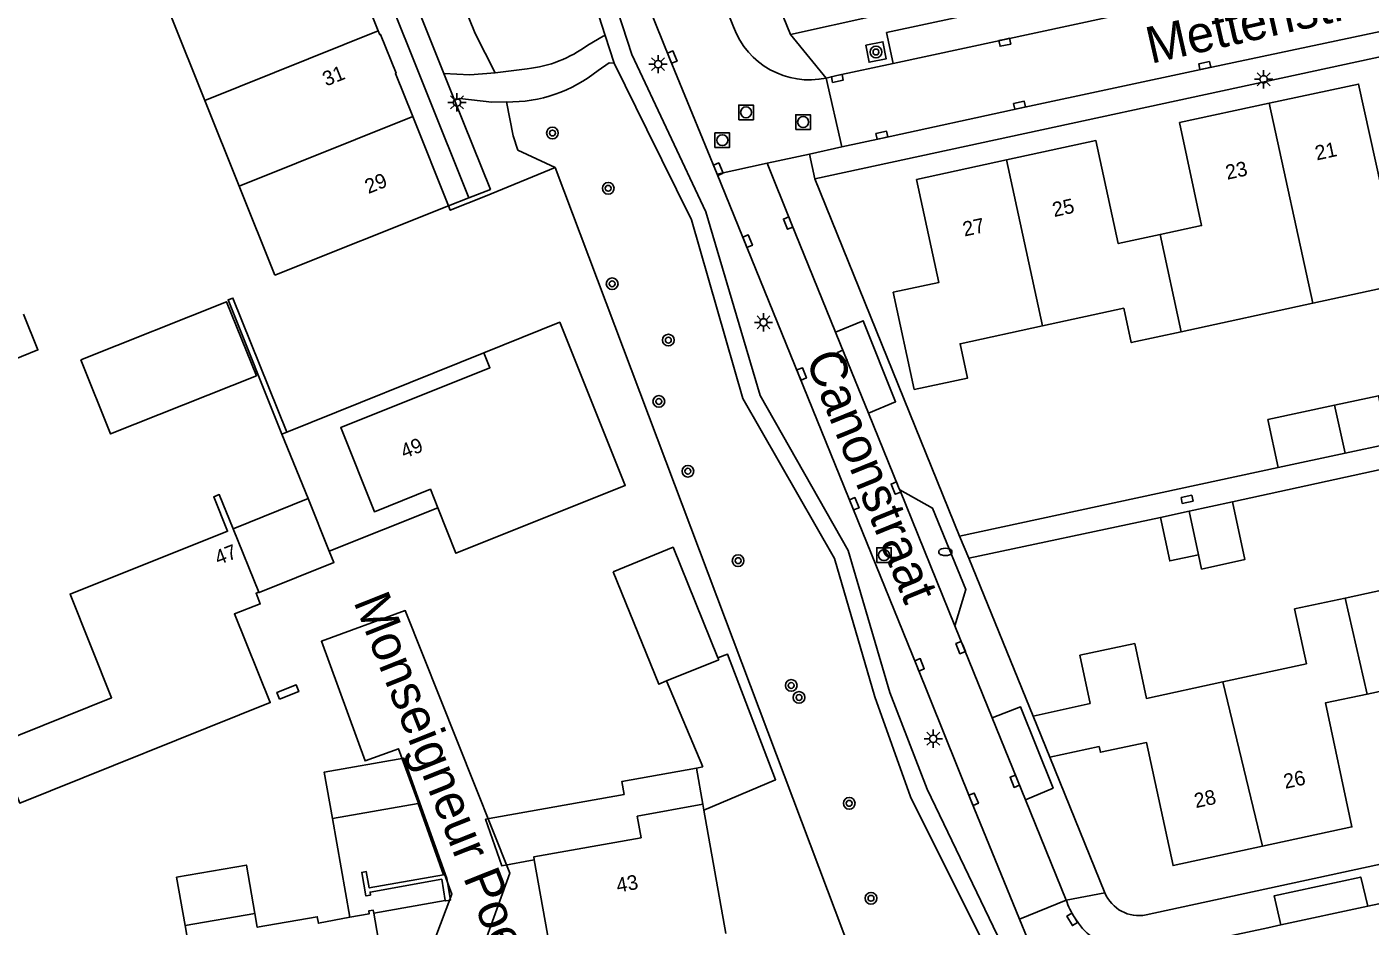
# Model space of a CAD drawing. Extents: x 136000 to 138005, y 398500 to 400500.
# Drawn here: x 137448.5 to 137540.3, y 399466.9 to 399528.3 of the extents above; entities that cross this region are included whole.
import ezdxf

# ---------------------------------------------------------------- set-up
doc = ezdxf.new("R2010")
doc.units = 0
for name, color, linetype in [('gg-afsc-hekwerk', 7, 'Continuous'), ('gg-afsc-muur', 7, 'Continuous'), ('gg-anno-huisnummerreeks BGT', 7, 'Continuous'), ('gg-anno-openbare ruimte label', 7, 'Continuous'), ('gg-bbg-bijgebouw', 7, 'Continuous'), ('gg-bbg-gedigitaliseerde bebouwing', 7, 'Continuous'), ('gg-bbg-gedigitaliseerde bijgebouw', 7, 'Continuous'), ('gg-bbg-hoofdgebouw', 7, 'Continuous'), ('gg-bbg-luifel en loopbrug', 7, 'Continuous'), ('gg-bbg-tussenscheiding', 7, 'Continuous'), ('gg-knt-plantopografie kant verharding', 7, 'Continuous'), ('gg-knt-verharding', 7, 'Continuous'), ('gg-knt-verharding nz', 7, 'Continuous'), ('gg-knt-verharding onder overbouw', 7, 'Continuous'), ('gt-grn-groengrens', 7, 'Continuous'), ('gt-grn-weggrens', 7, 'Continuous'), ('gt-symb-boom', 7, 'Continuous'), ('gt-symb-brandkraan', 7, 'Continuous'), ('gt-symb-kolk', 7, 'Continuous'), ('gt-symb-kolk center center', 7, 'Continuous'), ('gt-symb-lichtmast', 7, 'Continuous'), ('gt-symb-rioolschacht', 7, 'Continuous')]:
    doc.layers.add(name, color=color, linetype=linetype)

# ---------------------------------------------------------------- blocks, each defined once
blk = doc.blocks.new('gt0-KOLKCC')
at = {"layer": 'gt-symb-kolk center center'}
blk.add_lwpolyline([(-0.375, 0.2), (0.375, 0.2), (0.375, -0.2), (-0.375, -0.2)], close=True, dxfattribs=at)
blk = doc.blocks.new('gt0-LMAST')
at = {"layer": 'gt-symb-lichtmast'}
for p, q in [((-0.182, 0.173), (-0.447, 0.438)), ((-0.005, 0.246), (-0.005, 0.621)), ((0.172, 0.173), (0.437, 0.438)), ((-0.255, -0.004), (-0.63, -0.004)), ((-0.182, -0.181), (-0.447, -0.446)), ((-0.005, -0.254), (-0.005, -0.629)), ((0.437, -0.446), (0.172, -0.181)), ((0.245, -0.004), (0.62, -0.004))]:
    blk.add_line(p, q, dxfattribs=at)
blk.add_circle((-0.005, -0.004), 0.25, dxfattribs=at)
blk = doc.blocks.new('gt0-KOLK')
at = {"layer": 'gt-symb-kolk'}
blk.add_lwpolyline([(0, 0), (0.375, 0), (0.375, 0.4), (-0.375, 0.4), (-0.375, 0), (0, 0)], dxfattribs=at)
blk = doc.blocks.new('gt0-RS')
at = {"layer": 'gt-symb-rioolschacht'}
blk.add_lwpolyline([(-0.5, -0.5), (0.5, -0.5), (0.5, 0.5), (-0.5, 0.5)], close=True, dxfattribs=at)
blk.add_circle((0, 0), 0.375, dxfattribs=at)
blk = doc.blocks.new('gt0-BOOM')
at = {"layer": 'gt-symb-boom'}
for radius in [0.4, 0.2]:
    blk.add_circle((0, 0), radius, dxfattribs=at)
blk = doc.blocks.new('gt0-BR')
at = {"layer": 'gt-symb-brandkraan'}
for centre, radius, start, end in [((-0.244, 0), 0.206, 107.56694, 252.43307), ((0.599, -2.664), 3, 106.89205, 107.56694), ((0, -0.691), 0.938, 73.10799, 106.89205), ((-0.599, -2.664), 3, 72.43309, 73.10799), ((0.244, 0), 0.206, 287.56695, 72.43309), ((0.599, 2.664), 3, 252.43307, 253.10797), ((0, 0.691), 0.938, 253.10797, 286.89206), ((-0.599, 2.664), 3, 286.89206, 287.56695)]:
    blk.add_arc(centre, radius, start, end, dxfattribs=at)

msp = doc.modelspace()

# ---------------------------------------------------------------- linework, layer by layer
at = {"layer": 'gg-afsc-hekwerk'}
for p, q in [((137508.096, 399456.407), (137484.612, 399518.729)), ((137512.218, 399493.538), (137533.989, 399498.229)), ((137525.936, 399494.821), (137512.861, 399492.036))]:
    msp.add_line(p, q, dxfattribs=at)
msp.add_lwpolyline([(137484.612, 399518.729), (137479.847, 399516.764), (137477.442, 399515.8), (137477.323, 399516.097)], dxfattribs=at)
at = {"layer": 'gg-afsc-muur'}
for points in [[(137465.94, 399500.516), (137462.267, 399509.678), (137462.597, 399509.804), (137466.271, 399500.649)], [(137465.79, 399482.423), (137467.1, 399482.934), (137466.91, 399483.399), (137465.61, 399482.884), (137465.79, 399482.423)], [(137475.246, 399475.298), (137476.991, 399470.428), (137471.912, 399469.532), (137471.708, 399470.643), (137471.393, 399470.585), (137471.687, 399468.982), (137471.995, 399469.037), (137471.967, 399469.245), (137476.862, 399470.123), (137477.103, 399468.681)]]:
    msp.add_lwpolyline(points, dxfattribs=at)
at = {"layer": 'gg-bbg-bijgebouw'}
for p, q in [((137527.901, 399495.25), (137530.855, 399495.894)), ((137525.936, 399494.821), (137527.901, 399495.25)), ((137469.405, 399474.259), (137475.246, 399475.298)), ((137475.246, 399475.298), (137475.367, 399475.319))]:
    msp.add_line(p, q, dxfattribs=at)
for points in [[(137452.205, 399505.578), (137454.242, 399500.53), (137464.2, 399504.506), (137462.163, 399509.553), (137452.205, 399505.578)], [(137447.047, 399505.354), (137449.279, 399506.262), (137448.288, 399508.698)], [(137530.855, 399495.894), (137531.713, 399491.958), (137528.757, 399491.302), (137528.546, 399492.283)], [(137528.546, 399492.283), (137526.581, 399491.856), (137525.936, 399494.821)], [(137475.367, 399475.319), (137474.267, 399478.391), (137468.84, 399477.434), (137469.405, 399474.259)]]:
    msp.add_lwpolyline(points, dxfattribs=at)
at = {"layer": 'gg-bbg-gedigitaliseerde bebouwing'}
for p, q in [((137494.762, 399474.848), (137494.691, 399475.248)), ((137496.27, 399466.42), (137494.762, 399474.848))]:
    msp.add_line(p, q, dxfattribs=at)
msp.add_lwpolyline([(137490.486, 399472.949), (137490.215, 399474.424), (137494.691, 399475.248)], dxfattribs=at)
at = {"layer": 'gg-bbg-gedigitaliseerde bijgebouw'}
for points in [[(137488.558, 399491.123), (137492.658, 399492.789), (137495.727, 399485.234)], [(137492.22, 399483.66), (137491.68, 399483.441), (137488.558, 399491.123)], [(137495.727, 399485.234), (137495.779, 399485.107), (137492.22, 399483.66)]]:
    msp.add_lwpolyline(points, dxfattribs=at)
at = {"layer": 'gg-bbg-hoofdgebouw'}
for p, q in [((137472.53, 399528.041), (137470.187, 399533.889)), ((137458.336, 399529.138), (137460.677, 399523.29)), ((137460.677, 399523.29), (137463.019, 399517.441)), ((137477.323, 399516.097), (137474.877, 399522.195)), ((137463.019, 399517.441), (137465.454, 399511.359)), ((137465.454, 399511.359), (137477.323, 399516.097)), ((137536.341, 399509.45), (137545.314, 399511.39)), ((137527.348, 399507.506), (137536.341, 399509.45)), ((137462.615, 399494.05), (137464.372, 399489.729)), ((137521.141, 399482.117), (137517.244, 399481.251)), ((137518.381, 399478.46), (137517.244, 399481.251)), ((137521.76, 399479.197), (137518.381, 399478.46)), ((137484.88, 399461.94), (137483.178, 399471.445)), ((137459.329, 399466.964), (137464.106, 399467.786))]:
    msp.add_line(p, q, dxfattribs=at)
for points in [[(137474.877, 399522.195), (137473.698, 399525.136), (137473.744, 399525.155), (137472.685, 399527.806), (137472.633, 399527.785), (137472.53, 399528.041)], [(137543.879, 399518.004), (137541.011, 399517.389), (137539.475, 399524.419), (137533.379, 399523.104)], [(137533.379, 399523.104), (137527.249, 399521.782), (137528.75, 399514.759), (137525.918, 399514.147)], [(137525.918, 399514.147), (137523.059, 399513.529), (137521.537, 399520.56), (137515.432, 399519.233)], [(137515.432, 399519.233), (137509.292, 399517.898), (137510.805, 399510.857), (137507.699, 399510.201), (137509.132, 399503.555)], [(137517.894, 399507.91), (137523.438, 399509.112), (137523.944, 399506.77), (137527.348, 399507.506)], [(137476.586, 399495.493), (137477.827, 399492.386), (137489.398, 399497.016), (137484.926, 399508.153), (137479.735, 399506.065)], [(137509.132, 399503.555), (137512.769, 399504.345), (137512.26, 399506.689), (137517.894, 399507.91)], [(137479.735, 399506.065), (137480.147, 399505.043), (137469.968, 399500.974), (137472.269, 399495.214), (137476.085, 399496.746), (137476.586, 399495.493)], [(137464.372, 399489.729), (137464.18, 399489.653), (137464.465, 399488.92), (137462.703, 399488.236), (137465.145, 399482.181), (137448.04, 399475.326), (137446.427, 399479.35), (137454.316, 399482.511), (137451.479, 399489.589), (137462.232, 399493.887), (137461.292, 399496.237), (137461.665, 399496.387), (137462.615, 399494.05)], [(137538.552, 399489.321), (137541.997, 399490.056), (137542.804, 399486.308), (137548.401, 399487.522)], [(137530.201, 399483.599), (137535.913, 399484.837), (137535.107, 399488.585), (137538.552, 399489.321)], [(137521.141, 399482.117), (137520.443, 399485.412), (137524.19, 399486.211)], [(137524.19, 399486.211), (137524.987, 399482.471), (137530.201, 399483.599)], [(137550.862, 399476.249), (137544.754, 399474.927), (137542.917, 399483.376), (137540.064, 399482.769)], [(137540.064, 399482.769), (137537.21, 399482.162), (137539.02, 399473.695), (137532.911, 399472.377)], [(137532.911, 399472.377), (137526.802, 399471.059), (137524.991, 399479.455), (137521.846, 399478.789), (137521.76, 399479.197)], [(137483.178, 399471.445), (137483.143, 399471.642), (137490.486, 399472.949)], [(137472.214, 399467.816), (137473.017, 399463.206), (137469.262, 399462.55), (137469.841, 399459.241), (137456.556, 399456.899), (137455.075, 399465.231), (137459.49, 399466.028), (137459.329, 399466.964)], [(137464.106, 399467.786), (137464.267, 399466.849), (137468.363, 399467.567), (137468.441, 399467.119), (137470.594, 399467.523)], [(137470.594, 399467.523), (137471.907, 399467.77), (137471.874, 399467.957), (137472.18, 399468.011), (137472.214, 399467.816)]]:
    msp.add_lwpolyline(points, dxfattribs=at)
at = {"layer": 'gg-bbg-luifel en loopbrug'}
for p, q in [((137466.271, 399500.649), (137479.735, 399506.065)), ((137537.84, 399502.495), (137538.547, 399499.211)), ((137466.271, 399500.649), (137465.94, 399500.516)), ((137467.729, 399496.109), (137465.94, 399500.516)), ((137538.547, 399499.211), (137541.54, 399499.856)), ((137533.989, 399498.229), (137538.547, 399499.211)), ((137467.729, 399496.109), (137462.615, 399494.05)), ((137469.181, 399492.531), (137467.729, 399496.109)), ((137476.586, 399495.493), (137469.181, 399492.531)), ((137492.22, 399483.66), (137494.7, 399477.794)), ((137494.7, 399477.794), (137494.25, 399477.713)), ((137494.691, 399475.248), (137494.25, 399477.713)), ((137469.405, 399474.259), (137470.594, 399467.523)), ((137472.214, 399467.816), (137477.103, 399468.681))]:
    msp.add_line(p, q, dxfattribs=at)
for points in [[(137537.84, 399502.495), (137540.832, 399503.139), (137541.54, 399499.856)], [(137533.989, 399498.229), (137533.281, 399501.513), (137537.84, 399502.495)], [(137469.181, 399492.531), (137469.495, 399491.757), (137464.384, 399489.7), (137464.372, 399489.729)], [(137494.762, 399474.848), (137499.659, 399476.918), (137496.38, 399485.483), (137495.727, 399485.234)], [(137494.25, 399477.713), (137489.164, 399476.803), (137489.323, 399475.915)], [(137489.323, 399475.915), (137479.861, 399474.223), (137480.956, 399471.047), (137483.178, 399471.445)], [(137477.103, 399468.681), (137477.11, 399468.643), (137477.455, 399468.701), (137477.208, 399470.177), (137475.367, 399475.319)], [(137464.106, 399467.786), (137463.524, 399471.095), (137458.751, 399470.256), (137459.329, 399466.964)]]:
    msp.add_lwpolyline(points, dxfattribs=at)
at = {"layer": 'gg-bbg-tussenscheiding'}
for p, q in [((137472.53, 399528.041), (137460.677, 399523.29)), ((137533.379, 399523.104), (137536.341, 399509.45)), ((137474.877, 399522.195), (137463.019, 399517.441)), ((137515.432, 399519.233), (137517.894, 399507.91)), ((137525.918, 399514.147), (137527.348, 399507.506)), ((137528.546, 399492.283), (137527.901, 399495.25)), ((137538.552, 399489.321), (137540.064, 399482.769)), ((137530.201, 399483.599), (137532.911, 399472.377))]:
    msp.add_line(p, q, dxfattribs=at)
at = {"layer": 'gg-knt-plantopografie kant verharding'}
msp.add_lwpolyline([(137470.077, 399449.355), (137477.544, 399469.103), (137473.906, 399479.034), (137471.63, 399478.201), (137468.639, 399486.369), (137474.37, 399488.468), (137481.501, 399470.529), (137474.375, 399450.811)], dxfattribs=at)
at = {"layer": 'gg-knt-verharding'}
for p, q in [((137474.933, 399591.521), (137500.681, 399527.793)), ((137461.318, 399564.22), (137477.015, 399525.132)), ((137496.047, 399530.164), (137496.793, 399528.322)), ((137500.681, 399527.793), (137506.447, 399529.069)), ((137524.743, 399529.494), (137507.688, 399525.83)), ((137488.634, 399525.852), (137488.03, 399527.731)), ((137477.015, 399525.132), (137477.74, 399523.328)), ((137480.5, 399525.175), (137482.704, 399525.459)), ((137490.874, 399521.311), (137488.634, 399525.852)), ((137506.958, 399520.726), (137504.185, 399520.12)), ((137501.981, 399519.638), (137499.087, 399519.005)), ((137504.185, 399520.12), (137501.981, 399519.638)), ((137499.087, 399519.005), (137495.671, 399518.268)), ((137502.347, 399517.941), (137512.218, 399493.538)), ((137530.855, 399495.894), (137604.228, 399511.866)), ((137524.97, 399467.687), (137654.45, 399495.673)), ((137517.244, 399481.251), (137512.861, 399492.036)), ((137522.153, 399469.193), (137518.381, 399478.46)), ((137516.324, 399467.404), (137519.125, 399460.563))]:
    msp.add_line(p, q, dxfattribs=at)
for points in [[(137452.931, 399581.077), (137458.208, 399567.859), (137478.722, 399516.657)], [(137519.125, 399460.563), (137516.493, 399462.778), (137510.007, 399476.269), (137507.461, 399482.877), (137504.612, 399492.572), (137498.608, 399503.15), (137494.906, 399515.691), (137489.832, 399526.441), (137484.804, 399541.922), (137479.357, 399552.68), (137476.833, 399561.205), (137471.72, 399572.427)], [(137488.03, 399527.731), (137483.675, 399541.28), (137478.333, 399552.153), (137475.669, 399560.514), (137473.211, 399565.882)], [(137477.886, 399562.098), (137483.254, 399548.838), (137487.772, 399537.704), (137492.42, 399526.181), (137495.558, 399518.528), (137495.671, 399518.268)], [(137502.347, 399517.941), (137628.885, 399545.274), (137664.959, 399559.285)], [(137574.482, 399535.249), (137570.336, 399534.362), (137560.944, 399532.402), (137551.932, 399530.368), (137543.004, 399528.447), (137529.009, 399525.482), (137516.361, 399522.772), (137506.958, 399520.726)], [(137486.833, 399527.074), (137487.895, 399527.688), (137488.03, 399527.731)], [(137505.818, 399527.079), (137506.043, 399525.91), (137507.211, 399526.134), (137506.987, 399527.302), (137505.818, 399527.079)], [(137480.5, 399525.175), (137478.78, 399525.041), (137477.015, 399525.132)], [(137487.538, 399525.351), (137488.297, 399525.861), (137488.634, 399525.852)], [(137507.688, 399525.83), (137503.836, 399525), (137503.121, 399524.826)], [(137481.294, 399523.193), (137480.275, 399523.184), (137478.098, 399523.425), (137477.74, 399523.328)], [(137477.74, 399523.328), (137480.19, 399517.227), (137478.722, 399516.657)], [(137517.17, 399459.669), (137514.526, 399464.44), (137508.864, 399475.752), (137506.433, 399482.579), (137503.685, 399492.018), (137497.421, 399502.949), (137493.909, 399515.156), (137490.874, 399521.311)], [(137495.671, 399518.268), (137501.258, 399504.548), (137509.305, 399484.688), (137513.004, 399475.512), (137516.324, 399467.404)]]:
    msp.add_lwpolyline(points, dxfattribs=at)
for centre, radius, start, end in [((137501.961, 399530.202), 5.5, 199.98767, 282.17408), ((137481.786, 399533.891), 8.482, 276.21231, 306.51219), ((137481.44, 399532.883), 9.692, 269.13803, 308.99348), ((137524.475, 399470.149), 2.511, 202.3795, 281.36158)]:
    msp.add_arc(centre, radius, start, end, dxfattribs=at)
at = {"layer": 'gg-knt-verharding nz'}
for p, q in [((137508.143, 399496.707), (137511.908, 399487.431)), ((137511.908, 399487.431), (137514.458, 399481.148)), ((137514.458, 399481.148), (137516.737, 399475.534)), ((137516.737, 399475.534), (137519.512, 399468.697)), ((137540.101, 399468.294), (137534.155, 399467.01))]:
    msp.add_line(p, q, dxfattribs=at)
for points in [[(137524.743, 399529.494), (137524.291, 399531.602), (137507.235, 399527.932), (137507.688, 399525.83)], [(137499.087, 399519.005), (137500.704, 399514.996), (137503.762, 399507.466)], [(137503.762, 399507.466), (137504.398, 399505.899), (137506.008, 399501.948)], [(137506.008, 399501.948), (137508.063, 399496.904), (137508.143, 399496.707)], [(137534.155, 399467.01), (137533.705, 399468.986), (137539.62, 399470.274), (137540.101, 399468.294)], [(137540.101, 399468.294), (137543.755, 399469.067), (137547.211, 399469.814)], [(137526.228, 399465.302), (137533.281, 399466.803), (137534.155, 399467.01)]]:
    msp.add_lwpolyline(points, dxfattribs=at)
for centre, radius, start, end in [((137524.203, 399470.2), 4.926, 197.7695, 213.41078), ((137524.536, 399470.259), 5.238, 211.94245, 288.84574)]:
    msp.add_arc(centre, radius, start, end, dxfattribs=at)
at = {"layer": 'gg-knt-verharding onder overbouw'}
for points in [[(137506.008, 399501.948), (137507.856, 399502.724), (137505.651, 399508.251), (137503.762, 399507.466)], [(137511.908, 399487.431), (137512.654, 399489.897), (137510.384, 399495.46), (137508.143, 399496.707)], [(137516.737, 399475.534), (137518.61, 399476.343), (137516.383, 399481.904), (137514.458, 399481.148)]]:
    msp.add_lwpolyline(points, dxfattribs=at)
at = {"layer": 'gt-grn-groengrens'}
msp.add_line((137478.722, 399516.657), (137477.323, 399516.097), dxfattribs=at)
for points in [[(137480.5, 399525.175), (137479.155, 399527.862), (137475.738, 399536.325), (137471.481, 399547.51), (137469.576, 399553.01), (137466.174, 399560.118), (137465.198, 399563.778), (137464.422, 399565.565)], [(137481.294, 399523.193), (137481.734, 399520.873), (137482.059, 399519.904), (137484.612, 399518.729)]]:
    msp.add_lwpolyline(points, dxfattribs=at)
at = {"layer": 'gt-grn-weggrens'}
for p, q in [((137503.121, 399524.826), (137500.681, 399527.793)), ((137503.121, 399524.826), (137504.185, 399520.12)), ((137502.347, 399517.941), (137501.981, 399519.638)), ((137512.218, 399493.538), (137512.861, 399492.036)), ((137522.153, 399469.193), (137519.512, 399468.697)), ((137519.512, 399468.697), (137516.324, 399467.404))]:
    msp.add_line(p, q, dxfattribs=at)

# ---------------------------------------------------------------- block references
at = {"layer": 'gt-symb-boom'}
for p in [(137506.515, 399526.606), (137484.42, 399521.072), (137488.232, 399517.301), (137488.499, 399510.782), (137492.336, 399506.934), (137491.688, 399502.747), (137493.674, 399497.981), (137497.103, 399491.873), (137500.728, 399483.356), (137501.263, 399482.535), (137504.689, 399475.306), (137506.175, 399468.823)]:
    msp.add_blockref('gt0-BOOM', p, dxfattribs=at)
at = {"layer": 'gt-symb-brandkraan'}
msp.add_blockref('gt0-BR', (137511.258, 399492.472), dxfattribs=at)
at = {"layer": 'gt-symb-kolk'}
for p, rotation in [((137515.272, 399527.464), -167.837048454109), ((137492.42, 399526.181), -67.66507823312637), ((137529.009, 399525.482), 12.162951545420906), ((137503.836, 399525), -167.8370484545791), ((137516.361, 399522.772), 12.162951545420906), ((137506.958, 399520.726), 12.162951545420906), ((137495.558, 399518.528), -66.61598004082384), ((137500.704, 399514.996), 111.96623722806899), ((137497.565, 399513.613), -67.83143978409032), ((137504.398, 399505.899), 112.09963498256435), ((137501.258, 399504.548), -67.94382439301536), ((137508.063, 399496.904), 112.1685602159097), ((137504.848, 399495.687), -67.94382439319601), ((137512.483, 399486.013), 112.08912224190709), ((137509.305, 399484.688), -68.04124667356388), ((137516.183, 399476.886), 112.06365490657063), ((137513.004, 399475.512), -67.71906387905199), ((137520.091, 399467.488), 120.55269885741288)]:
    msp.add_blockref('gt0-KOLK', p, dxfattribs=dict(at, rotation=rotation))
at = {"layer": 'gt-symb-kolk center center', "rotation": 12.139284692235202}
msp.add_blockref('gt0-KOLKCC', (137527.76, 399496.063), dxfattribs=at)
at = {"layer": 'gt-symb-lichtmast'}
for p in [(137491.641, 399525.779), (137532.995, 399524.744), (137477.908, 399523.168), (137498.839, 399508.15), (137510.435, 399479.719)]:
    msp.add_blockref('gt0-LMAST', p, dxfattribs=at)
at = {"layer": 'gt-symb-rioolschacht'}
for p in [(137497.647, 399522.484), (137501.543, 399521.824), (137496.02, 399520.586), (137507.064, 399492.252)]:
    msp.add_blockref('gt0-RS', p, dxfattribs=at)

# ---------------------------------------------------------------- texts
at = {"layer": 'gg-anno-huisnummerreeks BGT'}
for s, rotation, p in [('31', 21.8, (137468.965, 399524.244)), ('21', 12.2, (137536.616, 399519.198)), ('23', 12.2, (137530.503, 399517.88)), ('29', 21.9, (137471.853, 399516.903)), ('25', 12.3, (137518.681, 399515.333)), ('27', 12.3, (137512.559, 399514.002)), ('49', 21.8, (137474.298, 399498.825)), ('47', 21.2, (137461.593, 399491.56)), ('26', 12.2, (137534.468, 399476.293)), ('28', 12.2, (137528.359, 399474.975)), ('43', 10.4, (137488.879, 399469.203))]:
    msp.add_text(s, height=1, rotation=rotation, dxfattribs=at).set_placement(p)
at = {"layer": 'gg-anno-openbare ruimte label'}
for s, rotation, p in [('Mettenstraat', 12.8, (137525.287, 399525.795)), ('Canonstraat', 292.1, (137501.675, 399505.657)), ('Monseigneur Poelsstraat', 291.7, (137470.811, 399489.087))]:
    msp.add_text(s, height=2.5, rotation=rotation, dxfattribs=at).set_placement(p)

doc.saveas('drawing.dxf')
